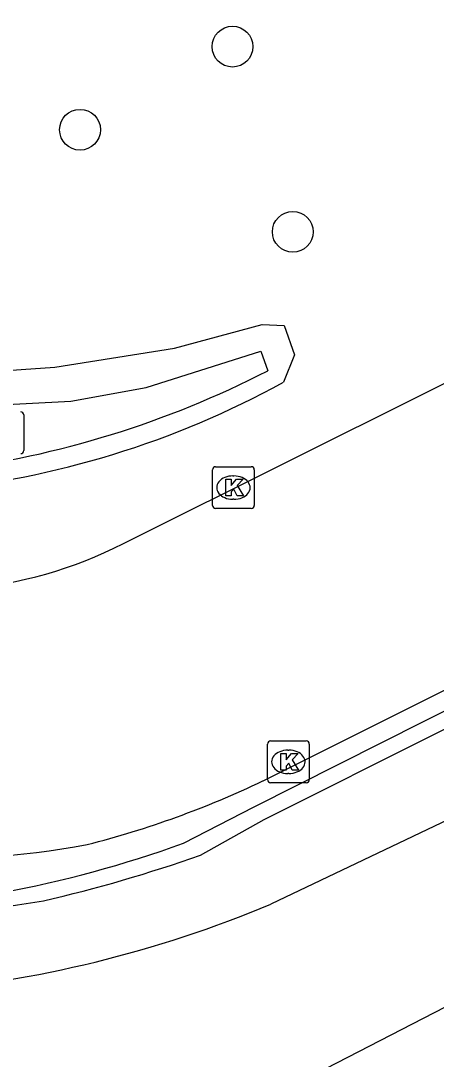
# Model space of a CAD drawing. Extents: x 162880 to 165536, y 384011 to 385179.
# Drawn here: x 162943.68 to 162953.63, y 384191.34 to 384216.22 of the extents above; entities that cross this region are included whole.
import ezdxf

# ---------------------------------------------------------------- set-up
doc = ezdxf.new("R2010")
doc.units = 0
for name, color, linetype in [('IMGEO_Berm_groen', 7, 'Continuous'), ('IMGEO_Boom', 7, 'Continuous'), ('IMGEO_Fietspad_gesloten', 7, 'Continuous'), ('IMGEO_Greppel_droge_sloot', 7, 'Continuous'), ('IMGEO_Kolk', 7, 'Continuous'), ('IMGEO_Muur', 7, 'Continuous'), ('IMGEO_Rijbaan_lokaal_open', 7, 'Continuous')]:
    doc.layers.add(name, color=color, linetype=linetype)

msp = doc.modelspace()

# ---------------------------------------------------------------- linework, layer by layer
at = {"layer": 'IMGEO_Berm_groen'}
for points in [[(162941.536, 384204.963), (162940.97, 384205.194), (162940.039, 384206.403), (162940.822, 384207.51), (162942.065, 384207.753), (162944.495, 384207.915), (162947.357, 384208.374), (162949.463, 384208.942), (162949.988, 384208.92)], [(162949.988, 384208.92), (162950.234, 384208.217), (162949.968, 384207.556)]]:
    msp.add_lwpolyline(points, dxfattribs=at)
msp.add_arc((162939.491, 384226.619), 21.752, 275.3942, 298.7931, dxfattribs=at)
at = {"layer": 'IMGEO_Boom'}
for centre in [(162948.75, 384215.6), (162945.096, 384213.608), (162950.194, 384211.162)]:
    msp.add_circle(centre, 0.489, dxfattribs=at)
at = {"layer": 'IMGEO_Fietspad_gesloten'}
for points in [[(163034.397, 384240.497), (162949.477, 384198.002)], [(162946.359, 384203.806), (162975.103, 384218.147)]]:
    msp.add_lwpolyline(points, dxfattribs=at)
for centre, radius, start, end in [((162941.353, 384213.173), 10.621, 255.0398, 298.124), ((162939.591, 384218.753), 22.985, 284.3041, 295.4739), ((162941.302, 384218.066), 21.947, 267.5739, 280.416)]:
    msp.add_arc(centre, radius, start, end, dxfattribs=at)
at = {"layer": 'IMGEO_Greppel_droge_sloot'}
for points in [[(162941.893, 384205.449), (162941.038, 384205.917), (162941.146, 384206.403), (162941.741, 384207.078), (162942.875, 384206.997), (162944.873, 384207.105), (162946.682, 384207.429), (162949.426, 384208.305)], [(162949.426, 384208.305), (162949.593, 384207.83)]]:
    msp.add_lwpolyline(points, dxfattribs=at)
msp.add_arc((162938.982, 384228.503), 23.237, 277.1957, 297.1697, dxfattribs=at)
at = {"layer": 'IMGEO_Kolk'}
for p, q in [((162943.75, 384206.774), (162943.75, 384205.922)), ((162948.346, 384205.533), (162949.198, 384205.533)), ((162948.271, 384204.607), (162948.271, 384205.459)), ((162948.759, 384205.313), (162948.784, 384205.313)), ((162949.272, 384205.459), (162949.272, 384204.607)), ((162948.782, 384204.753), (162948.757, 384204.753)), ((162949.198, 384204.533), (162948.346, 384204.533)), ((162949.588, 384198.036), (162949.588, 384198.888)), ((162949.663, 384198.962), (162950.515, 384198.962)), ((162950.589, 384198.888), (162950.589, 384198.036)), ((162950.076, 384198.742), (162950.101, 384198.742)), ((162950.099, 384198.182), (162950.074, 384198.182)), ((162950.515, 384197.962), (162949.663, 384197.962))]:
    msp.add_line(p, q, dxfattribs=at)
for points in [[(162943.75, 384206.774), (162943.75, 384205.922)], [(162948.346, 384205.533), (162949.198, 384205.533)], [(162948.271, 384204.607), (162948.271, 384205.459)], [(162949.272, 384205.459), (162949.272, 384204.607)], [(162948.592, 384205.233), (162948.715, 384205.233), (162948.715, 384205.082), (162948.845, 384205.233), (162949.009, 384205.233), (162948.863, 384205.082), (162949.016, 384204.833), (162948.864, 384204.833), (162948.779, 384204.997), (162948.715, 384204.93), (162948.715, 384204.833), (162948.592, 384204.833), (162948.592, 384205.233)], [(162949.198, 384204.533), (162948.346, 384204.533)], [(162949.588, 384198.036), (162949.588, 384198.888)], [(162949.663, 384198.962), (162950.515, 384198.962)], [(162950.589, 384198.888), (162950.589, 384198.036)], [(162949.909, 384198.662), (162950.032, 384198.662), (162950.032, 384198.511), (162950.162, 384198.662), (162950.326, 384198.662), (162950.18, 384198.511), (162950.333, 384198.262), (162950.181, 384198.262), (162950.096, 384198.426), (162950.032, 384198.359), (162950.032, 384198.262), (162949.909, 384198.262), (162949.909, 384198.662)], [(162950.515, 384197.962), (162949.663, 384197.962)]]:
    msp.add_lwpolyline(points, dxfattribs=at)
for centre, start, end in [((162943.674, 384206.772), 1.552, 88.448), ((162943.674, 384206.772), 1.552, 88.448), ((162943.674, 384205.924), 271.552, 358.448), ((162943.674, 384205.924), 271.552, 358.448), ((162948.348, 384205.457), 91.552, 178.448), ((162948.348, 384205.457), 91.552, 178.448), ((162949.196, 384205.457), 1.552, 88.448), ((162949.196, 384205.457), 1.552, 88.448), ((162948.348, 384204.609), 181.552, 268.448), ((162948.348, 384204.609), 181.552, 268.448), ((162949.196, 384204.609), 271.552, 358.448), ((162949.196, 384204.609), 271.552, 358.448), ((162949.665, 384198.886), 91.552, 178.448), ((162949.665, 384198.886), 91.552, 178.448), ((162950.513, 384198.886), 1.552, 88.448), ((162950.513, 384198.886), 1.552, 88.448), ((162949.665, 384198.038), 181.552, 268.448), ((162949.665, 384198.038), 181.552, 268.448), ((162950.513, 384198.038), 271.552, 358.448), ((162950.513, 384198.038), 271.552, 358.448)]:
    msp.add_arc(centre, 0.0765, start, end, dxfattribs=at)
for centre, major_axis, ratio, start_param, end_param in [((162948.758, 384205.033), (-0.387, 0.002), 0.722429, 4.712389, 7.853982), ((162948.783, 384205.033), (-0.39, 0.002), 0.717154, 1.570796, 4.712389), ((162950.075, 384198.462), (-0.387, 0.002), 0.722429, 4.712389, 7.853982), ((162950.1, 384198.462), (-0.39, 0.002), 0.717154, 1.570796, 4.712389)]:
    msp.add_ellipse(centre, major_axis=major_axis, ratio=ratio, start_param=start_param, end_param=end_param, dxfattribs=at)
at = {"layer": 'IMGEO_Muur'}
for points in [[(162947.574, 384196.509), (162949.271, 384197.384), (163000, 384222.957), (163034.579, 384240.157)], [(162947.981, 384196.226), (162949.51, 384197.083), (163000, 384222.384), (163034.767, 384239.806)]]:
    msp.add_lwpolyline(points, dxfattribs=at)
for centre, radius, start, end in [((162938.048, 384222.937), 28.092, 280.5681, 289.8224), ((162936.483, 384228.704), 34.453, 282.973, 289.496), ((162939.455, 384223.644), 28.909, 259.7105, 279.4814)]:
    msp.add_arc(centre, radius, start, end, dxfattribs=at)
at = {"layer": 'IMGEO_Rijbaan_lokaal_open'}
for points in [[(163035.046, 384239.284), (163023.796, 384233.299), (163000, 384220.956), (162955.281, 384197.725), (162949.67, 384195.053)], [(162956.944, 384194.183), (162931.553, 384181.098)]]:
    msp.add_lwpolyline(points, dxfattribs=at)
msp.add_arc((162938.8, 384220.95), 28.086, 274.6609, 292.7702, dxfattribs=at)

doc.saveas('drawing.dxf')
